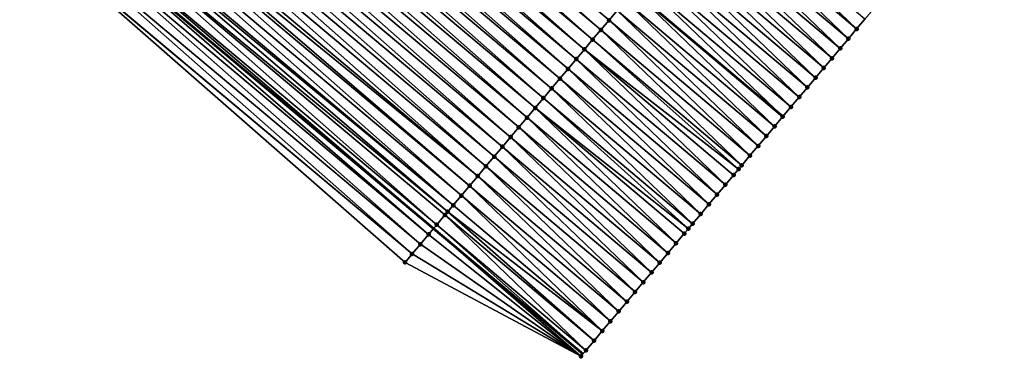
# Model space of a CAD drawing. Header units: feet. Extents: x 2007189 to 2022806, y 818621 to 837694.
# Tile 417 of 656: x 2017331 to 2017369, y 818621 to 818634. Entities that reach past the tile are written whole.
import ezdxf

# ---------------------------------------------------------------- set-up
doc = ezdxf.new("R2010")
doc.units = ezdxf.units.FT
doc.header["$MEASUREMENT"] = 0
for name, color, linetype, lineweight in [('EP_Travel Lane', 172, 'Continuous', 53), ('Road Shots', 141, 'Continuous', 100), ('Road X-Section', 40, 'Continuous', 13), ('STRIPING', 60, 'Continuous', 53)]:
    doc.layers.add(name, color=color, linetype=linetype, lineweight=lineweight)
doc.layers.add('I-77-MM17-21_SB-Surface-Border', color=7, linetype='Continuous')
doc.layers.add('I-77-MM17-21_SB-Surface-TIN', color=7, linetype='Continuous')

msp = doc.modelspace()

# ---------------------------------------------------------------- linework, layer by layer
at = {"layer": 'EP_Travel Lane'}
msp.add_polyline3d([(2017070.938029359, 818857.1195621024, 278.6535262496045), (2017086.277400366, 818844.286020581, 278.7181300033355), (2017101.61676804, 818831.4524818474, 278.7845818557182), (2017116.956138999, 818818.6189403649, 278.849228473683), (2017132.295548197, 818805.7853668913, 278.8932618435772), (2017147.635018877, 818792.9517419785, 278.904111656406), (2017162.974567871, 818780.1180515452, 278.872728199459), (2017178.314059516, 818767.2844090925, 278.8722429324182), (2017193.640782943, 818754.4558058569, 278.9156085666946), (2017208.965912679, 818741.6049340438, 278.8966614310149), (2017224.290997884, 818728.7540995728, 278.8645873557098), (2017239.616065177, 818715.9032801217, 278.8272637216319), (2017254.94092502, 818703.0526346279, 278.728892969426), (2017270.265811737, 818690.2019665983, 278.6384281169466), (2017285.590665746, 818677.3513259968, 278.5383362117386), (2017300.915501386, 818664.5007007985, 278.4328399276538), (2017316.240269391, 818651.6501323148, 278.3074304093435), (2017331.564989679, 818638.7996038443, 278.1679843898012), (2017346.873128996, 818625.9656354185, 278.0020297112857), (2017352.742518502, 818621.0491638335, 277.9247102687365)], dxfattribs=at)
at = {"layer": 'I-77-MM17-21_SB-Surface-Border', "color": 3, "linetype": 'Continuous', "lineweight": -3}
msp.add_polyline3d([(2017363.81100297, 818634.1831653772, 278.2628010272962), (2017363.488796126, 818633.8008268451, 278.2533491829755), (2017363.16659278, 818633.4184853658, 278.2446115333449), (2017362.844393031, 818633.0361408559, 278.236608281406), (2017362.522196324, 818632.6537937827, 278.2292262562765), (2017362.200000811, 818632.2714457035, 278.2220880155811), (2017361.877804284, 818631.8890984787, 278.2147426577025), (2017361.555613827, 818631.5067461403, 278.2086365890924), (2017361.233416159, 818631.124399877, 278.2010582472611), (2017360.911203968, 818630.7420658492, 278.1905147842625), (2017360.589243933, 818630.3600547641, 278.1775914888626), (2017360.588980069, 818630.3597416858, 278.1775808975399), (2017360.266742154, 818629.9774293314, 278.1617852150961), (2017359.944500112, 818629.5951204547, 278.1451468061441), (2017359.622265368, 818629.212805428, 278.1299987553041), (2017359.300044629, 818628.8304786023, 278.1177099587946), (2017358.977840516, 818628.4481377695, 278.1088156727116), (2017358.856126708, 818628.3036937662, 278.1067963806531), (2017358.655664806, 818628.0657730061, 278.1057205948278), (2017358.333504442, 818627.683395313, 278.1057588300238), (2017358.011338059, 818627.3010226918, 278.1045679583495), (2017357.689158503, 818626.9186611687, 278.1006876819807), (2017357.36696366, 818626.536312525, 278.0936861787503), (2017357.044755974, 818626.1539747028, 278.084062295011), (2017356.882339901, 818625.9612570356, 278.0783700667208), (2017356.722538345, 818625.771645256, 278.0724087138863), (2017356.400315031, 818625.3893206, 278.0595941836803), (2017356.07808655, 818625.0070002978, 278.0457245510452), (2017355.755854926, 818624.6246826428, 278.0312134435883), (2017355.433624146, 818624.2423642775, 278.0168744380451), (2017355.111397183, 818623.8600426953, 278.0033149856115), (2017354.789176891, 818623.4777154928, 277.9911175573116), (2017354.466961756, 818623.0953839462, 277.9799728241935), (2017354.144753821, 818622.7130463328, 277.970298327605), (2017353.822549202, 818622.3307059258, 277.9613007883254), (2017353.500342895, 818621.9483669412, 277.9519585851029), (2017353.178129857, 818621.5660336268, 277.9412423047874), (2017352.855910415, 818621.1837057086, 277.9292183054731), (2017352.742518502, 818621.0491638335, 277.9247102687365), (2017352.661452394, 818620.952977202, 277.9214873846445), (2017345.755281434, 818624.6393554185, 277.9505972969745), (2017330.728009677, 818637.8019453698, 278.1259375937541)], dxfattribs=at)
at = {"layer": 'I-77-MM17-21_SB-Surface-TIN', "color": 128, "linetype": 'Continuous', "lineweight": -3}
for points in [[(2017353.766867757, 818634.1460924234, 278.1863664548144), (2017338.769388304, 818647.3882506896, 278.3574143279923), (2017338.448067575, 818647.0051671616, 278.3525091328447)], [(2017353.766867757, 818634.1460924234, 278.1863664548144), (2017354.08907239, 818634.5284328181, 278.1953666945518), (2017338.769388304, 818647.3882506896, 278.3574143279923)], [(2017353.444661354, 818633.7637535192, 278.1770049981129), (2017338.448067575, 818647.0051671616, 278.3525091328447), (2017338.126741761, 818646.6220878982, 278.3461074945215)], [(2017353.444661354, 818633.7637535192, 278.1770049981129), (2017353.766867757, 818634.1460924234, 278.1863664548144), (2017338.448067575, 818647.0051671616, 278.3525091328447)], [(2017353.122455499, 818633.3814141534, 278.1677554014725), (2017338.126741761, 818646.6220878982, 278.3461074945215), (2017337.805412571, 818646.2390114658, 278.3387123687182)], [(2017353.122455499, 818633.3814141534, 278.1677554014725), (2017353.444661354, 818633.7637535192, 278.1770049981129), (2017338.126741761, 818646.6220878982, 278.3461074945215)], [(2017352.800250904, 818632.9990737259, 278.158763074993), (2017337.805412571, 818646.2390114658, 278.3387123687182), (2017337.484081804, 818645.8559363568, 278.3308528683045)], [(2017352.800250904, 818632.9990737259, 278.158763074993), (2017353.122455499, 818633.3814141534, 278.1677554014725), (2017337.805412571, 818646.2390114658, 278.3387123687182)], [(2017352.478049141, 818632.6167309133, 278.1503487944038), (2017337.484081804, 818645.8559363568, 278.3308528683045), (2017337.16275123, 818645.4728610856, 278.3230503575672)], [(2017352.478049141, 818632.6167309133, 278.1503487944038), (2017352.800250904, 818632.9990737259, 278.158763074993), (2017337.484081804, 818645.8559363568, 278.3308528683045)], [(2017352.15584786, 818632.2343876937, 278.1420331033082), (2017337.16275123, 818645.4728610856, 278.3230503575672), (2017336.841421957, 818645.0897847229, 278.3156307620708)], [(2017352.15584786, 818632.2343876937, 278.1420331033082), (2017352.478049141, 818632.6167309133, 278.1503487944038), (2017337.16275123, 818645.4728610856, 278.3230503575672)], [(2017351.833647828, 818631.8520434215, 278.1339724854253), (2017336.841421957, 818645.0897847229, 278.3156307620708), (2017336.520093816, 818644.7067074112, 278.3085442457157)], [(2017351.833647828, 818631.8520434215, 278.1339724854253), (2017352.15584786, 818632.2343876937, 278.1420331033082), (2017336.841421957, 818645.0897847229, 278.3156307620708)], [(2017351.511447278, 818631.4696995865, 278.1258059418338), (2017336.520093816, 818644.7067074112, 278.3085442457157), (2017336.198765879, 818644.3236299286, 278.3015176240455)], [(2017351.511447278, 818631.4696995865, 278.1258059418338), (2017351.833647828, 818631.8520434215, 278.1339724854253), (2017336.520093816, 818644.7067074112, 278.3085442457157)], [(2017351.18924603, 818631.0873563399, 278.1174968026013), (2017336.198765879, 818644.3236299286, 278.3015176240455), (2017335.877437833, 818643.9405525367, 278.2944592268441)], [(2017351.18924603, 818631.0873563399, 278.1174968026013), (2017351.511447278, 818631.4696995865, 278.1258059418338), (2017336.198765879, 818644.3236299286, 278.3015176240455)], [(2017350.867044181, 818630.7050135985, 278.1090652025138), (2017335.877437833, 818643.9405525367, 278.2944592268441), (2017335.556108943, 818643.5574758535, 278.2871521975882)], [(2017350.867044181, 818630.7050135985, 278.1090652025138), (2017351.18924603, 818631.0873563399, 278.1174968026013), (2017335.877437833, 818643.9405525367, 278.2944592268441)], [(2017350.5448414, 818630.3226716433, 278.1004431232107), (2017335.556108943, 818643.5574758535, 278.2871521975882), (2017335.234778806, 818643.1744002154, 278.2794783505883)], [(2017350.5448414, 818630.3226716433, 278.1004431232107), (2017350.867044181, 818630.7050135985, 278.1090652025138), (2017335.556108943, 818643.5574758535, 278.2871521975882)], [(2017350.222638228, 818629.9403300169, 278.0917413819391), (2017335.234778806, 818643.1744002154, 278.2794783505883), (2017334.913447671, 818642.791325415, 278.2715105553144)], [(2017350.222638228, 818629.9403300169, 278.0917413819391), (2017350.5448414, 818630.3226716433, 278.1004431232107), (2017335.234778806, 818643.1744002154, 278.2794783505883)], [(2017349.90043536, 818629.5579881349, 278.0831015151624), (2017334.913447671, 818642.791325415, 278.2715105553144), (2017334.592115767, 818642.4082512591, 278.2633166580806)], [(2017349.90043536, 818629.5579881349, 278.0831015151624), (2017350.222638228, 818629.9403300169, 278.0917413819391), (2017334.913447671, 818642.791325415, 278.2715105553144)], [(2017349.578233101, 818629.1756457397, 278.0745860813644), (2017334.592115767, 818642.4082512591, 278.2633166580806), (2017334.270783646, 818642.0251772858, 278.2550585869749)], [(2017349.578233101, 818629.1756457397, 278.0745860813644), (2017349.90043536, 818629.5579881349, 278.0831015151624), (2017334.592115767, 818642.4082512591, 278.2633166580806)], [(2017349.256032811, 818628.7933016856, 278.0664726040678), (2017334.270783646, 818642.0251772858, 278.2550585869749), (2017333.949452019, 818641.642102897, 278.2469463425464)], [(2017349.256032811, 818628.7933016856, 278.0664726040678), (2017349.578233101, 818629.1756457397, 278.0745860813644), (2017334.270783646, 818642.0251772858, 278.2550585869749)], [(2017348.93383597, 818628.4109547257, 278.0590633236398), (2017333.949452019, 818641.642102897, 278.2469463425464), (2017333.628121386, 818641.2590276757, 278.2391262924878)], [(2017348.93383597, 818628.4109547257, 278.0590633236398), (2017349.256032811, 818628.7933016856, 278.0664726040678), (2017333.949452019, 818641.642102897, 278.2469463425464)], [(2017348.611644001, 818628.0286036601, 278.0526490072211), (2017333.628121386, 818641.2590276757, 278.2391262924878), (2017333.306790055, 818640.8759530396, 278.2311008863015)], [(2017348.611644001, 818628.0286036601, 278.0526490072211), (2017348.93383597, 818628.4109547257, 278.0590633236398), (2017333.628121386, 818641.2590276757, 278.2391262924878)], [(2017348.289455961, 818627.6462492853, 278.0470366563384), (2017333.129135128, 818640.6641635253, 278.2264429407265), (2017332.985456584, 818640.4928801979, 278.2224457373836)], [(2017348.611644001, 818628.0286036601, 278.0526490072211), (2017333.306790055, 818640.8759530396, 278.2311008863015), (2017333.129135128, 818640.6641635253, 278.2264429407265)], [(2017348.289455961, 818627.6462492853, 278.0470366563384), (2017348.611644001, 818628.0286036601, 278.0526490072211), (2017333.129135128, 818640.6641635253, 278.2264429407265)], [(2017347.967266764, 818627.263895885, 278.0411881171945), (2017332.985456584, 818640.4928801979, 278.2224457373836), (2017332.664119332, 818640.1098105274, 278.2126778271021)], [(2017347.967266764, 818627.263895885, 278.0411881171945), (2017348.289455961, 818627.6462492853, 278.0470366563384), (2017332.985456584, 818640.4928801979, 278.2224457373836)], [(2017347.645063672, 818626.881554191, 278.0325027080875), (2017332.664119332, 818640.1098105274, 278.2126778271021), (2017332.342777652, 818639.7267445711, 278.2016065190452)], [(2017347.645063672, 818626.881554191, 278.0325027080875), (2017347.967266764, 818627.263895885, 278.0411881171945), (2017332.664119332, 818640.1098105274, 278.2126778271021)], [(2017347.431065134, 818626.6276297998, 278.0250667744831), (2017332.247318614, 818639.6129523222, 278.1979049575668), (2017332.021429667, 818639.343683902, 278.1886798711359)], [(2017347.645063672, 818626.881554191, 278.0325027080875), (2017332.342777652, 818639.7267445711, 278.2016065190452), (2017332.247318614, 818639.6129523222, 278.1979049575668)], [(2017347.431065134, 818626.6276297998, 278.0250667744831), (2017347.645063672, 818626.881554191, 278.0325027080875), (2017332.247318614, 818639.6129523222, 278.1979049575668)], [(2017347.000621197, 818626.11690138, 278.0077220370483), (2017332.021429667, 818639.343683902, 278.1886798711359), (2017331.700076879, 818638.9606272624, 278.1743392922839)], [(2017347.000621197, 818626.11690138, 278.0077220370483), (2017347.322846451, 818626.4992244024, 278.0209322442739), (2017332.021429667, 818639.343683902, 278.1886798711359)], [(2017347.322846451, 818626.4992244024, 278.0209322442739), (2017347.431065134, 818626.6276297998, 278.0250667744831), (2017332.021429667, 818639.343683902, 278.1886798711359)], [(2017363.488796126, 818633.8008268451, 278.2533491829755), (2017357.955480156, 818639.1165578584, 278.2936027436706), (2017357.633279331, 818638.7342142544, 278.2853801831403)], [(2017363.488796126, 818633.8008268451, 278.2533491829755), (2017363.81100297, 818634.1831653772, 278.2628010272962), (2017357.955480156, 818639.1165578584, 278.2936027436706)], [(2017346.67839018, 818625.734583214, 277.9933349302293), (2017331.564989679, 818638.7996038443, 278.1679843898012), (2017331.37872145, 818638.5775728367, 278.1592217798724)], [(2017331.700076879, 818638.9606272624, 278.1743392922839), (2017331.564989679, 818638.7996038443, 278.1679843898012), (2017346.873128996, 818625.9656354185, 278.0020297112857)], [(2017346.67839018, 818625.734583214, 277.9933349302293), (2017346.873128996, 818625.9656354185, 278.0020297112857), (2017331.564989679, 818638.7996038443, 278.1679843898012)], [(2017347.000621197, 818626.11690138, 278.0077220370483), (2017331.700076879, 818638.9606272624, 278.1743392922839), (2017346.873128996, 818625.9656354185, 278.0020297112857)], [(2017363.16659278, 818633.4184853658, 278.2446115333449), (2017357.633279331, 818638.7342142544, 278.2853801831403), (2017357.311077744, 818638.351871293, 278.2770019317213)], [(2017363.16659278, 818633.4184853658, 278.2446115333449), (2017363.488796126, 818633.8008268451, 278.2533491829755), (2017357.633279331, 818638.7342142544, 278.2853801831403)], [(2017346.356155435, 818625.3522681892, 277.9781866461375), (2017331.37872145, 818638.5775728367, 278.1592217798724), (2017331.057363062, 818638.1945208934, 278.1432332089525)], [(2017346.356155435, 818625.3522681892, 277.9781866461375), (2017346.67839018, 818625.734583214, 277.9933349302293), (2017331.37872145, 818638.5775728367, 278.1592217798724)], [(2017362.844393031, 818633.0361408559, 278.236608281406), (2017357.311077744, 818638.351871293, 278.2770019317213), (2017356.988874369, 818637.9695298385, 278.2682585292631)], [(2017362.844393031, 818633.0361408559, 278.236608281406), (2017363.16659278, 818633.4184853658, 278.2446115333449), (2017357.311077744, 818638.351871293, 278.2770019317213)], [(2017346.03392185, 818624.9699521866, 277.9632753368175), (2017331.057363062, 818638.1945208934, 278.1432332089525), (2017330.736001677, 818637.8114714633, 278.1263626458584)], [(2017346.03392185, 818624.9699521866, 277.9632753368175), (2017346.356155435, 818625.3522681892, 277.9781866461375), (2017331.057363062, 818638.1945208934, 278.1432332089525)], [(2017362.522196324, 818632.6537937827, 278.2292262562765), (2017356.988874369, 818637.9695298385, 278.2682585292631), (2017356.666670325, 818637.5871889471, 278.2593786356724)], [(2017362.522196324, 818632.6537937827, 278.2292262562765), (2017362.844393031, 818633.0361408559, 278.236608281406), (2017356.988874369, 818637.9695298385, 278.2682585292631)], [(2017346.03392185, 818624.9699521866, 277.9632753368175), (2017330.736001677, 818637.8114714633, 278.1263626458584), (2017330.728009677, 818637.8019453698, 278.1259375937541)], [(2017345.755281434, 818624.6393554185, 277.9505972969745), (2017346.03392185, 818624.9699521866, 277.9632753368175), (2017330.728009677, 818637.8019453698, 278.1259375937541)], [(2017362.200000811, 818632.2714457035, 278.2220880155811), (2017356.666670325, 818637.5871889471, 278.2593786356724), (2017356.344467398, 818637.2048471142, 278.2507268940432)], [(2017362.200000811, 818632.2714457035, 278.2220880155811), (2017362.522196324, 818632.6537937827, 278.2292262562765), (2017356.666670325, 818637.5871889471, 278.2593786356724)], [(2017361.877804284, 818631.8890984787, 278.2147426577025), (2017356.344467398, 818637.2048471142, 278.2507268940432), (2017356.022269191, 818636.8225013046, 278.2430388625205)], [(2017361.877804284, 818631.8890984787, 278.2147426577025), (2017362.200000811, 818632.2714457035, 278.2220880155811), (2017356.344467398, 818637.2048471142, 278.2507268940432)], [(2017361.555613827, 818631.5067461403, 278.2086365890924), (2017356.022269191, 818636.8225013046, 278.2430388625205), (2017355.700070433, 818636.4401559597, 278.2352381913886)], [(2017361.555613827, 818631.5067461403, 278.2086365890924), (2017361.877804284, 818631.8890984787, 278.2147426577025), (2017356.022269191, 818636.8225013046, 278.2430388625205)], [(2017361.233416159, 818631.124399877, 278.2010582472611), (2017355.700070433, 818636.4401559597, 278.2352381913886), (2017355.37787094, 818636.0578112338, 278.227287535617)], [(2017361.233416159, 818631.124399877, 278.2010582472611), (2017361.555613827, 818631.5067461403, 278.2086365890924), (2017355.700070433, 818636.4401559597, 278.2352381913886)], [(2017360.911203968, 818630.7420658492, 278.1905147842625), (2017355.37787094, 818636.0578112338, 278.227287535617), (2017355.055670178, 818635.6754675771, 278.2190778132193)], [(2017360.911203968, 818630.7420658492, 278.1905147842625), (2017361.233416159, 818631.124399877, 278.2010582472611), (2017355.37787094, 818636.0578112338, 278.227287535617)], [(2017355.055670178, 818635.6754675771, 278.2190778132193), (2017354.733558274, 818635.293227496, 278.2110582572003), (2017360.589243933, 818630.3600547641, 278.1775914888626)], [(2017360.911203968, 818630.7420658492, 278.1905147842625), (2017355.055670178, 818635.6754675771, 278.2190778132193), (2017360.589243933, 818630.3600547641, 278.1775914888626)], [(2017360.266742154, 818629.9774293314, 278.1617852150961), (2017354.733470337, 818635.2931231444, 278.2110560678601), (2017354.41127235, 818634.9107771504, 278.2034127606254)], [(2017360.588980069, 818630.3597416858, 278.1775808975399), (2017354.733558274, 818635.293227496, 278.2110582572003), (2017354.733470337, 818635.2931231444, 278.2110560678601)], [(2017360.266742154, 818629.9774293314, 278.1617852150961), (2017360.588980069, 818630.3597416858, 278.1775808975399), (2017354.733470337, 818635.2931231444, 278.2110560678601)], [(2017360.588980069, 818630.3597416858, 278.1775808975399), (2017360.589243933, 818630.3600547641, 278.1775914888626), (2017354.733558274, 818635.293227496, 278.2110582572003)], [(2017359.944500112, 818629.5951204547, 278.1451468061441), (2017354.41127235, 818634.9107771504, 278.2034127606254), (2017354.08907239, 818634.5284328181, 278.1953666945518)], [(2017359.944500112, 818629.5951204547, 278.1451468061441), (2017360.266742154, 818629.9774293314, 278.1617852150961), (2017354.41127235, 818634.9107771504, 278.2034127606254)], [(2017359.622265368, 818629.212805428, 278.1299987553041), (2017354.08907239, 818634.5284328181, 278.1953666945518), (2017353.766867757, 818634.1460924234, 278.1863664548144)], [(2017359.622265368, 818629.212805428, 278.1299987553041), (2017359.944500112, 818629.5951204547, 278.1451468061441), (2017354.08907239, 818634.5284328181, 278.1953666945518)], [(2017359.300044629, 818628.8304786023, 278.1177099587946), (2017353.766867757, 818634.1460924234, 278.1863664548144), (2017353.444661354, 818633.7637535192, 278.1770049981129)], [(2017359.300044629, 818628.8304786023, 278.1177099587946), (2017359.622265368, 818629.212805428, 278.1299987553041), (2017353.766867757, 818634.1460924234, 278.1863664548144)], [(2017358.977840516, 818628.4481377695, 278.1088156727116), (2017353.444661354, 818633.7637535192, 278.1770049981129), (2017353.122455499, 818633.3814141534, 278.1677554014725)], [(2017358.977840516, 818628.4481377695, 278.1088156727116), (2017359.300044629, 818628.8304786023, 278.1177099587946), (2017353.444661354, 818633.7637535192, 278.1770049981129)], [(2017358.856126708, 818628.3036937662, 278.1067963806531), (2017353.122455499, 818633.3814141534, 278.1677554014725), (2017352.800250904, 818632.9990737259, 278.158763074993)], [(2017358.856126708, 818628.3036937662, 278.1067963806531), (2017358.977840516, 818628.4481377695, 278.1088156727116), (2017353.122455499, 818633.3814141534, 278.1677554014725)], [(2017358.333504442, 818627.683395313, 278.1057588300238), (2017352.800250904, 818632.9990737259, 278.158763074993), (2017352.478049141, 818632.6167309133, 278.1503487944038)], [(2017358.333504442, 818627.683395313, 278.1057588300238), (2017358.655664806, 818628.0657730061, 278.1057205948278), (2017352.800250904, 818632.9990737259, 278.158763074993)], [(2017358.655664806, 818628.0657730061, 278.1057205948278), (2017358.856126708, 818628.3036937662, 278.1067963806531), (2017352.800250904, 818632.9990737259, 278.158763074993)], [(2017358.011338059, 818627.3010226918, 278.1045679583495), (2017352.478049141, 818632.6167309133, 278.1503487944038), (2017352.15584786, 818632.2343876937, 278.1420331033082)], [(2017358.011338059, 818627.3010226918, 278.1045679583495), (2017358.333504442, 818627.683395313, 278.1057588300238), (2017352.478049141, 818632.6167309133, 278.1503487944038)], [(2017357.689158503, 818626.9186611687, 278.1006876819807), (2017352.15584786, 818632.2343876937, 278.1420331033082), (2017351.833647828, 818631.8520434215, 278.1339724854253)], [(2017357.689158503, 818626.9186611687, 278.1006876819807), (2017358.011338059, 818627.3010226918, 278.1045679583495), (2017352.15584786, 818632.2343876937, 278.1420331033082)], [(2017357.36696366, 818626.536312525, 278.0936861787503), (2017351.833647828, 818631.8520434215, 278.1339724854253), (2017351.511447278, 818631.4696995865, 278.1258059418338)], [(2017357.36696366, 818626.536312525, 278.0936861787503), (2017357.689158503, 818626.9186611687, 278.1006876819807), (2017351.833647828, 818631.8520434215, 278.1339724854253)], [(2017357.044755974, 818626.1539747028, 278.084062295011), (2017351.511447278, 818631.4696995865, 278.1258059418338), (2017351.18924603, 818631.0873563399, 278.1174968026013)], [(2017357.044755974, 818626.1539747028, 278.084062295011), (2017357.36696366, 818626.536312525, 278.0936861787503), (2017351.511447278, 818631.4696995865, 278.1258059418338)], [(2017356.882339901, 818625.9612570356, 278.0783700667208), (2017351.18924603, 818631.0873563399, 278.1174968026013), (2017350.867044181, 818630.7050135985, 278.1090652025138)], [(2017356.882339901, 818625.9612570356, 278.0783700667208), (2017357.044755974, 818626.1539747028, 278.084062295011), (2017351.18924603, 818631.0873563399, 278.1174968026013)], [(2017356.400315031, 818625.3893206, 278.0595941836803), (2017350.867044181, 818630.7050135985, 278.1090652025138), (2017350.5448414, 818630.3226716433, 278.1004431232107)], [(2017356.400315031, 818625.3893206, 278.0595941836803), (2017356.722538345, 818625.771645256, 278.0724087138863), (2017350.867044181, 818630.7050135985, 278.1090652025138)], [(2017356.722538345, 818625.771645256, 278.0724087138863), (2017356.882339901, 818625.9612570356, 278.0783700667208), (2017350.867044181, 818630.7050135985, 278.1090652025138)], [(2017356.07808655, 818625.0070002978, 278.0457245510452), (2017350.5448414, 818630.3226716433, 278.1004431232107), (2017350.222638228, 818629.9403300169, 278.0917413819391)], [(2017356.07808655, 818625.0070002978, 278.0457245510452), (2017356.400315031, 818625.3893206, 278.0595941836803), (2017350.5448414, 818630.3226716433, 278.1004431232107)], [(2017355.755854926, 818624.6246826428, 278.0312134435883), (2017350.222638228, 818629.9403300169, 278.0917413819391), (2017349.90043536, 818629.5579881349, 278.0831015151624)], [(2017355.755854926, 818624.6246826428, 278.0312134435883), (2017356.07808655, 818625.0070002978, 278.0457245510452), (2017350.222638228, 818629.9403300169, 278.0917413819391)], [(2017355.433624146, 818624.2423642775, 278.0168744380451), (2017349.90043536, 818629.5579881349, 278.0831015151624), (2017349.578233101, 818629.1756457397, 278.0745860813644)], [(2017355.433624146, 818624.2423642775, 278.0168744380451), (2017355.755854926, 818624.6246826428, 278.0312134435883), (2017349.90043536, 818629.5579881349, 278.0831015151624)], [(2017355.111397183, 818623.8600426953, 278.0033149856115), (2017349.578233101, 818629.1756457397, 278.0745860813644), (2017349.256032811, 818628.7933016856, 278.0664726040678)], [(2017355.111397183, 818623.8600426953, 278.0033149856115), (2017355.433624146, 818624.2423642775, 278.0168744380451), (2017349.578233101, 818629.1756457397, 278.0745860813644)], [(2017354.789176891, 818623.4777154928, 277.9911175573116), (2017349.256032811, 818628.7933016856, 278.0664726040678), (2017348.93383597, 818628.4109547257, 278.0590633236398)], [(2017354.789176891, 818623.4777154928, 277.9911175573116), (2017355.111397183, 818623.8600426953, 278.0033149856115), (2017349.256032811, 818628.7933016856, 278.0664726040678)], [(2017354.466961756, 818623.0953839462, 277.9799728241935), (2017348.93383597, 818628.4109547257, 278.0590633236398), (2017348.611644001, 818628.0286036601, 278.0526490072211)], [(2017354.466961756, 818623.0953839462, 277.9799728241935), (2017354.789176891, 818623.4777154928, 277.9911175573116), (2017348.93383597, 818628.4109547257, 278.0590633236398)], [(2017354.144753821, 818622.7130463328, 277.970298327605), (2017348.611644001, 818628.0286036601, 278.0526490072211), (2017348.289455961, 818627.6462492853, 278.0470366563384)], [(2017354.144753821, 818622.7130463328, 277.970298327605), (2017354.466961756, 818623.0953839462, 277.9799728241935), (2017348.611644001, 818628.0286036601, 278.0526490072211)], [(2017353.822549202, 818622.3307059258, 277.9613007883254), (2017348.289455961, 818627.6462492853, 278.0470366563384), (2017347.967266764, 818627.263895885, 278.0411881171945)], [(2017353.822549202, 818622.3307059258, 277.9613007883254), (2017354.144753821, 818622.7130463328, 277.970298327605), (2017348.289455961, 818627.6462492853, 278.0470366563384)], [(2017353.500342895, 818621.9483669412, 277.9519585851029), (2017347.967266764, 818627.263895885, 278.0411881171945), (2017347.645063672, 818626.881554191, 278.0325027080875)], [(2017353.500342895, 818621.9483669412, 277.9519585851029), (2017353.822549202, 818622.3307059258, 277.9613007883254), (2017347.967266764, 818627.263895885, 278.0411881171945)], [(2017353.500342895, 818621.9483669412, 277.9519585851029), (2017347.645063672, 818626.881554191, 278.0325027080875), (2017347.431065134, 818626.6276297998, 278.0250667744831)], [(2017352.855910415, 818621.1837057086, 277.9292183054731), (2017347.322846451, 818626.4992244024, 278.0209322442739), (2017347.000621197, 818626.11690138, 278.0077220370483)], [(2017353.178129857, 818621.5660336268, 277.9412423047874), (2017347.431065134, 818626.6276297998, 278.0250667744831), (2017347.322846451, 818626.4992244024, 278.0209322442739)], [(2017352.855910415, 818621.1837057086, 277.9292183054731), (2017353.178129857, 818621.5660336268, 277.9412423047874), (2017347.322846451, 818626.4992244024, 278.0209322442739)], [(2017353.178129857, 818621.5660336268, 277.9412423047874), (2017353.500342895, 818621.9483669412, 277.9519585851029), (2017347.431065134, 818626.6276297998, 278.0250667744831)], [(2017352.661452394, 818620.952977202, 277.9214873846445), (2017346.873128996, 818625.9656354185, 278.0020297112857), (2017346.67839018, 818625.734583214, 277.9933349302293)], [(2017347.000621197, 818626.11690138, 278.0077220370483), (2017346.873128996, 818625.9656354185, 278.0020297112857), (2017352.742518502, 818621.0491638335, 277.9247102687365)], [(2017352.661452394, 818620.952977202, 277.9214873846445), (2017352.742518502, 818621.0491638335, 277.9247102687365), (2017346.873128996, 818625.9656354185, 278.0020297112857)], [(2017352.855910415, 818621.1837057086, 277.9292183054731), (2017347.000621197, 818626.11690138, 278.0077220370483), (2017352.742518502, 818621.0491638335, 277.9247102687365)], [(2017352.661452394, 818620.952977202, 277.9214873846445), (2017346.67839018, 818625.734583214, 277.9933349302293), (2017346.356155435, 818625.3522681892, 277.9781866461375)], [(2017352.661452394, 818620.952977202, 277.9214873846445), (2017346.356155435, 818625.3522681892, 277.9781866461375), (2017346.03392185, 818624.9699521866, 277.9632753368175)], [(2017352.661452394, 818620.952977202, 277.9214873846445), (2017346.03392185, 818624.9699521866, 277.9632753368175), (2017345.755281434, 818624.6393554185, 277.9505972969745)]]:
    msp.add_3dface(points, dxfattribs=at)
at = {"layer": 'Road Shots', "lineweight": 100}
for p in [(2017353.766867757, 818634.1460924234, 278.1863664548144), (2017353.444661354, 818633.7637535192, 278.1770049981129), (2017363.488796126, 818633.8008268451, 278.2533491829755), (2017353.122455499, 818633.3814141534, 278.1677554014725), (2017363.16659278, 818633.4184853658, 278.2446115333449), (2017352.800250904, 818632.9990737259, 278.158763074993), (2017362.844393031, 818633.0361408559, 278.236608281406), (2017352.478049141, 818632.6167309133, 278.1503487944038), (2017362.522196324, 818632.6537937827, 278.2292262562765), (2017352.15584786, 818632.2343876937, 278.1420331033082), (2017362.200000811, 818632.2714457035, 278.2220880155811), (2017351.833647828, 818631.8520434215, 278.1339724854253), (2017361.877804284, 818631.8890984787, 278.2147426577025), (2017351.511447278, 818631.4696995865, 278.1258059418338), (2017361.555613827, 818631.5067461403, 278.2086365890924), (2017351.18924603, 818631.0873563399, 278.1174968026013), (2017361.233416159, 818631.124399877, 278.2010582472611), (2017350.867044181, 818630.7050135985, 278.1090652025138), (2017360.911203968, 818630.7420658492, 278.1905147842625), (2017350.5448414, 818630.3226716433, 278.1004431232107), (2017360.588980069, 818630.3597416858, 278.1775808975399), (2017350.222638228, 818629.9403300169, 278.0917413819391), (2017360.266742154, 818629.9774293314, 278.1617852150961), (2017349.90043536, 818629.5579881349, 278.0831015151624), (2017359.944500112, 818629.5951204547, 278.1451468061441), (2017349.578233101, 818629.1756457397, 278.0745860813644), (2017359.622265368, 818629.212805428, 278.1299987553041), (2017349.256032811, 818628.7933016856, 278.0664726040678), (2017359.300044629, 818628.8304786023, 278.1177099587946), (2017348.93383597, 818628.4109547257, 278.0590633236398), (2017358.856126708, 818628.3036937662, 278.1067963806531), (2017358.977840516, 818628.4481377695, 278.1088156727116), (2017348.611644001, 818628.0286036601, 278.0526490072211), (2017358.655664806, 818628.0657730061, 278.1057205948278), (2017348.289455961, 818627.6462492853, 278.0470366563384), (2017358.333504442, 818627.683395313, 278.1057588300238), (2017347.967266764, 818627.263895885, 278.0411881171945), (2017358.011338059, 818627.3010226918, 278.1045679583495), (2017347.645063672, 818626.881554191, 278.0325027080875), (2017357.689158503, 818626.9186611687, 278.1006876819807), (2017347.322846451, 818626.4992244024, 278.0209322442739), (2017347.431065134, 818626.6276297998, 278.0250667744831), (2017357.36696366, 818626.536312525, 278.0936861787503), (2017347.000621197, 818626.11690138, 278.0077220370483), (2017356.882339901, 818625.9612570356, 278.0783700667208), (2017357.044755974, 818626.1539747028, 278.084062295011), (2017346.67839018, 818625.734583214, 277.9933349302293), (2017356.722538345, 818625.771645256, 278.0724087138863), (2017346.356155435, 818625.3522681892, 277.9781866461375), (2017356.400315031, 818625.3893206, 278.0595941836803), (2017346.03392185, 818624.9699521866, 277.9632753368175), (2017356.07808655, 818625.0070002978, 278.0457245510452), (2017345.755281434, 818624.6393554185, 277.9505972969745), (2017355.755854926, 818624.6246826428, 278.0312134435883), (2017355.433624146, 818624.2423642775, 278.0168744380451), (2017355.111397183, 818623.8600426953, 278.0033149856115), (2017354.789176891, 818623.4777154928, 277.9911175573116), (2017354.466961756, 818623.0953839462, 277.9799728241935), (2017354.144753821, 818622.7130463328, 277.970298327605), (2017353.822549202, 818622.3307059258, 277.9613007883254), (2017353.500342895, 818621.9483669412, 277.9519585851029), (2017353.178129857, 818621.5660336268, 277.9412423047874), (2017352.661452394, 818620.952977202, 277.9214873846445), (2017352.855910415, 818621.1837057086, 277.9292183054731)]:
    msp.add_point(p, dxfattribs=at)
at = {"layer": 'Road X-Section', "extrusion": (-0.7647393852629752, 0.6443078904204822, 0.006404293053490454), "elevation": -1015295.6582504, "flags": 128}
msp.add_lwpolyline([(-1925892.218723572, 6780.794495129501), (-1925891.987316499, 6780.795235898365), (-1925891.718723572, 6780.79454012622), (-1925891.218723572, 6780.793296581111), (-1925890.718723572, 6780.78990758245), (-1925890.218723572, 6780.784017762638), (-1925890.05579269, 6780.781511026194), (-1925889.718723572, 6780.774815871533), (-1925889.218723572, 6780.762485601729), (-1925888.718723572, 6780.750280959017), (-1925888.218723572, 6780.739764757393), (-1925887.718723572, 6780.731111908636), (-1925887.218723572, 6780.723001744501), (-1925886.718723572, 6780.714717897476), (-1925886.218723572, 6780.706745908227), (-1925885.718723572, 6780.699096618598), (-1925885.218723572, 6780.691421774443), (-1925884.718723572, 6780.683590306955), (-1925884.218723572, 6780.675367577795), (-1925883.718723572, 6780.666989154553), (-1925883.218723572, 6780.658245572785), (-1925882.718723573, 6780.649365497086), (-1925882.218723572, 6780.640713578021), (-1925881.718723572, 6780.633025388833), (-1925881.218723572, 6780.625224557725), (-1925880.718723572, 6780.617273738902), (-1925880.218723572, 6780.609063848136), (-1925879.718723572, 6780.601041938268), (-1925879.218723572, 6780.593398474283), (-1925878.718723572, 6780.585352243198), (-1925878.218723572, 6780.576351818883), (-1925877.718723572, 6780.566990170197), (-1925877.218723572, 6780.557740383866), (-1925876.718723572, 6780.54874787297), (-1925876.218723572, 6780.54033341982), (-1925875.718723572, 6780.532017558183), (-1925875.218723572, 6780.523956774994), (-1925874.718723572, 6780.51579006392), (-1925874.218723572, 6780.507480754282), (-1925873.718723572, 6780.499048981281), (-1925873.218723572, 6780.490426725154), (-1925872.718723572, 6780.481724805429), (-1925872.218723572, 6780.473084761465), (-1925871.718723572, 6780.464569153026), (-1925871.218723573, 6780.456455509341), (-1925870.718723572, 6780.449046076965), (-1925870.218723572, 6780.442631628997), (-1925869.718723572, 6780.437019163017), (-1925869.218723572, 6780.43117050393), (-1925868.718723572, 6780.422484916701), (-1925868.386649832, 6780.415048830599), (-1925868.218723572, 6780.4109142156), (-1925867.718723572, 6780.397703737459), (-1925867.218723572, 6780.383316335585), (-1925866.718723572, 6780.368167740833), (-1925866.218723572, 6780.35325612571), (-1925865.786364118, 6780.340577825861)], dxfattribs=at)
at = {"layer": 'Road X-Section', "extrusion": (-0.7647393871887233, 0.6443078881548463, 0.006404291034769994), "elevation": -1015303.320760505, "flags": 128}
msp.add_lwpolyline([(-1925893.215704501, 6780.831548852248), (-1925892.715704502, 6780.832039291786), (-1925892.215704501, 6780.833873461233), (-1925891.881198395, 6780.834484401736), (-1925891.715704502, 6780.834284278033), (-1925891.215704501, 6780.829414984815), (-1925891.193769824, 6780.829054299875), (-1925890.715704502, 6780.818353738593), (-1925890.215704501, 6780.80507430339), (-1925890.1439603, 6780.803103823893), (-1925889.715704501, 6780.791260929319), (-1925889.215704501, 6780.778698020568), (-1925888.715704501, 6780.768111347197), (-1925888.215704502, 6780.759342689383), (-1925887.715704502, 6780.751867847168), (-1925887.215704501, 6780.744587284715), (-1925886.715704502, 6780.737055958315), (-1925886.215704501, 6780.728810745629), (-1925885.715704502, 6780.719488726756), (-1925885.215704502, 6780.709719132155), (-1925884.715704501, 6780.699812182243), (-1925884.215704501, 6780.690360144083), (-1925883.715704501, 6780.681622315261), (-1925883.215704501, 6780.673618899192), (-1925882.715704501, 6780.666236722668), (-1925882.215704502, 6780.659098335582), (-1925881.715704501, 6780.651752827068), (-1925881.215704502, 6780.645646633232), (-1925880.715704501, 6780.638068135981), (-1925880.215704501, 6780.627524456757), (-1925879.715704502, 6780.614590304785), (-1925879.215704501, 6780.598794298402), (-1925878.715704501, 6780.582155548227), (-1925878.215704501, 6780.567007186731), (-1925877.715704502, 6780.554718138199), (-1925877.215704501, 6780.545823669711), (-1925877.026817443, 6780.543804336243), (-1925876.715704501, 6780.542728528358), (-1925876.215704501, 6780.542766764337), (-1925875.715704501, 6780.54157586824), (-1925875.215704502, 6780.537695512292), (-1925874.715704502, 6780.530693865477), (-1925874.215704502, 6780.52106978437), (-1925873.963674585, 6780.515377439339), (-1925873.715704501, 6780.509415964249), (-1925873.215704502, 6780.496601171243), (-1925872.715704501, 6780.482731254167), (-1925872.215704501, 6780.468219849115), (-1925871.715704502, 6780.453880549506), (-1925871.215704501, 6780.440320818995), (-1925870.715704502, 6780.428123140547), (-1925870.215704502, 6780.416978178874), (-1925869.715704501, 6780.407303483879), (-1925869.215704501, 6780.398305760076), (-1925868.715704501, 6780.388963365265), (-1925868.215704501, 6780.378246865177), (-1925867.715704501, 6780.366222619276), (-1925867.413960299, 6780.358491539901)], dxfattribs=at)
at = {"layer": 'STRIPING'}
msp.add_polyline3d([(2017063.453122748, 818879.3404541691, 278.7758136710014), (2017078.791449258, 818866.505802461, 278.8771013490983), (2017094.129821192, 818853.6711127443, 278.9538881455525), (2017109.468217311, 818840.8364027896, 279.0176162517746), (2017124.806624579, 818828.0016835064, 279.0753362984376), (2017140.145064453, 818815.1669369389, 279.1154617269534), (2017155.48357232, 818802.3321334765, 279.1189072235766), (2017170.822075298, 818789.4973341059, 279.1249876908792), (2017186.160611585, 818776.6625068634, 279.1131059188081), (2017201.498109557, 818763.8228882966, 279.1143185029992), (2017216.822033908, 818750.9707056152, 279.0770593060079), (2017232.146071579, 818738.1184278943, 279.0731551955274), (2017247.469995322, 818725.2662457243, 279.0357167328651), (2017262.793720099, 818712.4142304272, 278.9397199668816), (2017278.117412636, 818699.5622421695, 278.8342352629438), (2017293.441118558, 818686.7102426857, 278.7326902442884), (2017308.764809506, 818673.8582557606, 278.626737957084), (2017324.088504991, 818661.0062650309, 278.5221224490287), (2017339.412036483, 818648.1544118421, 278.3692412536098), (2017354.733558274, 818635.293227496, 278.2110582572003), (2017360.589243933, 818630.3600547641, 278.1775914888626)], dxfattribs=at)

doc.saveas('drawing.dxf')
